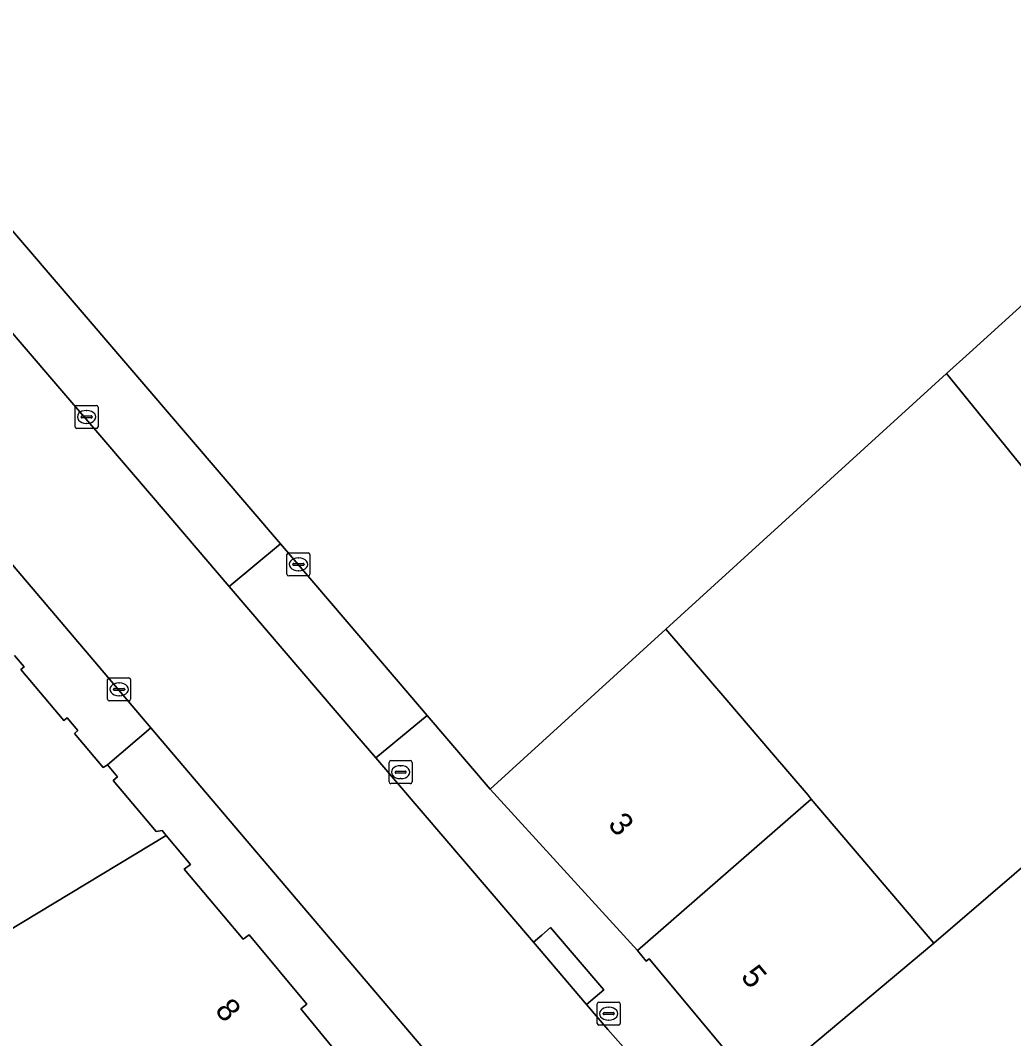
# Model space of a CAD drawing. Extents: x 160663 to 161506, y 382245 to 383291.
# Drawn here: x 161290.96 to 161334.12, y 382968.83 to 383013.07 of the extents above; entities that cross this region are included whole.
import ezdxf

# ---------------------------------------------------------------- set-up
doc = ezdxf.new("R2010")
doc.units = 0
for name, color, linetype in [('IMGEO_Erf', 7, 'Continuous'), ('IMGEO_Kolk', 7, 'Continuous'), ('IMGEO_Pand', 7, 'Continuous'), ('IMGEO_Pand_nummerreeks', 7, 'Continuous'), ('IMGEO_Rijbaan_lokaal_open', 7, 'Continuous'), ('IMGEO_Rioolput', 7, 'Continuous'), ('IMGEO_Voetpad_open', 7, 'Continuous')]:
    doc.layers.add(name, color=color, linetype=linetype)

msp = doc.modelspace()

# ---------------------------------------------------------------- linework, layer by layer
at = {"layer": 'IMGEO_Erf'}
msp.add_lwpolyline([(161343.188, 382983.774), (161339.378, 382988.311), (161335.569, 382992.848), (161335.329, 382992.64), (161331.209, 382997.725), (161319.015, 382986.625), (161320.865, 382984.461), (161321.652, 382983.541), (161323.602, 382981.259), (161325.188, 382979.403), (161325.327, 382979.24), (161329.829, 382973.955), (161330.658, 382972.98), (161338.862, 382980.028)], close=True, dxfattribs=at)
at = {"layer": 'IMGEO_Kolk'}
for p, q in [((161293.337, 382995.415), (161293.337, 382996.267)), ((161293.412, 382996.341), (161294.264, 382996.341)), ((161294.338, 382996.267), (161294.338, 382995.415)), ((161293.596, 382995.835), (161293.596, 382995.847)), ((161294.034, 382995.798), (161293.636, 382995.798)), ((161293.639, 382995.884), (161294.037, 382995.884)), ((161293.825, 382996.121), (161293.85, 382996.121)), ((161294.08, 382995.847), (161294.08, 382995.835)), ((161294.264, 382995.341), (161293.412, 382995.341)), ((161293.848, 382995.561), (161293.823, 382995.561)), ((161294.749, 382983.579), (161294.749, 382984.431)), ((161294.824, 382984.505), (161295.676, 382984.505)), ((161295.237, 382984.285), (161295.262, 382984.285)), ((161295.75, 382984.431), (161295.75, 382983.579)), ((161295.008, 382983.999), (161295.008, 382984.011)), ((161295.446, 382983.962), (161295.048, 382983.962)), ((161295.051, 382984.048), (161295.449, 382984.048)), ((161295.492, 382984.011), (161295.492, 382983.999)), ((161295.676, 382983.505), (161294.824, 382983.505)), ((161295.26, 382983.725), (161295.235, 382983.725)), ((161306.982, 382979.982), (161306.982, 382980.834)), ((161307.057, 382980.908), (161307.909, 382980.908)), ((161307.47, 382980.688), (161307.495, 382980.688)), ((161307.983, 382980.834), (161307.983, 382979.982)), ((161307.241, 382980.402), (161307.241, 382980.414)), ((161307.679, 382980.365), (161307.281, 382980.365)), ((161307.284, 382980.451), (161307.682, 382980.451)), ((161307.725, 382980.414), (161307.725, 382980.402)), ((161307.909, 382979.908), (161307.057, 382979.908)), ((161307.493, 382980.128), (161307.468, 382980.128)), ((161316.025, 382969.492), (161316.025, 382970.344)), ((161316.1, 382970.418), (161316.952, 382970.418)), ((161316.513, 382970.198), (161316.538, 382970.198)), ((161317.026, 382970.344), (161317.026, 382969.492)), ((161316.284, 382969.912), (161316.284, 382969.924)), ((161316.722, 382969.875), (161316.324, 382969.875)), ((161316.327, 382969.961), (161316.725, 382969.961)), ((161316.536, 382969.638), (161316.511, 382969.638)), ((161316.768, 382969.924), (161316.768, 382969.912)), ((161316.952, 382969.418), (161316.1, 382969.418))]:
    msp.add_line(p, q, dxfattribs=at)
for points in [[(161293.337, 382995.415), (161293.337, 382996.267)], [(161293.412, 382996.341), (161294.264, 382996.341)], [(161294.338, 382996.267), (161294.338, 382995.415)], [(161294.264, 382995.341), (161293.412, 382995.341)], [(161294.749, 382983.579), (161294.749, 382984.431)], [(161294.824, 382984.505), (161295.676, 382984.505)], [(161295.75, 382984.431), (161295.75, 382983.579)], [(161295.676, 382983.505), (161294.824, 382983.505)], [(161306.982, 382979.982), (161306.982, 382980.834)], [(161307.057, 382980.908), (161307.909, 382980.908)], [(161307.983, 382980.834), (161307.983, 382979.982)], [(161307.909, 382979.908), (161307.057, 382979.908)], [(161316.025, 382969.492), (161316.025, 382970.344)], [(161316.1, 382970.418), (161316.952, 382970.418)], [(161317.026, 382970.344), (161317.026, 382969.492)], [(161316.952, 382969.418), (161316.1, 382969.418)]]:
    msp.add_lwpolyline(points, dxfattribs=at)
for centre, radius, start, end in [((161293.414, 382996.265), 0.0765, 91.552, 178.448), ((161293.414, 382996.265), 0.0765, 91.552, 178.448), ((161294.262, 382996.265), 0.0765, 1.552, 88.448), ((161294.262, 382996.265), 0.0765, 1.552, 88.448), ((161293.636, 382995.844), 0.0403, 85.8775, 175.7526), ((161293.633, 382995.834), 0.0366, 178.938, 274.7102), ((161294.037, 382995.841), 0.043, 264.8664, 352.4533), ((161294.041, 382995.846), 0.0386, 1.7309, 96.639), ((161293.414, 382995.417), 0.0765, 181.552, 268.448), ((161293.414, 382995.417), 0.0765, 181.552, 268.448), ((161294.262, 382995.417), 0.0765, 271.552, 358.448), ((161294.262, 382995.417), 0.0765, 271.552, 358.448), ((161294.826, 382984.429), 0.0765, 91.552, 178.448), ((161294.826, 382984.429), 0.0765, 91.552, 178.448), ((161295.674, 382984.429), 0.0765, 1.552, 88.448), ((161295.674, 382984.429), 0.0765, 1.552, 88.448), ((161295.048, 382984.008), 0.0403, 85.8775, 175.7526), ((161295.045, 382983.998), 0.0366, 178.938, 274.7102), ((161295.449, 382984.005), 0.043, 264.8664, 352.4533), ((161295.453, 382984.01), 0.0386, 1.7309, 96.639), ((161294.826, 382983.581), 0.0765, 181.552, 268.448), ((161294.826, 382983.581), 0.0765, 181.552, 268.448), ((161295.674, 382983.581), 0.0765, 271.552, 358.448), ((161295.674, 382983.581), 0.0765, 271.552, 358.448), ((161307.059, 382980.832), 0.0765, 91.552, 178.448), ((161307.059, 382980.832), 0.0765, 91.552, 178.448), ((161307.907, 382980.832), 0.0765, 1.552, 88.448), ((161307.907, 382980.832), 0.0765, 1.552, 88.448), ((161307.281, 382980.411), 0.0403, 85.8775, 175.7526), ((161307.278, 382980.401), 0.0366, 178.938, 274.7102), ((161307.682, 382980.408), 0.043, 264.8664, 352.4533), ((161307.686, 382980.413), 0.0386, 1.7309, 96.639), ((161307.059, 382979.984), 0.0765, 181.552, 268.448), ((161307.059, 382979.984), 0.0765, 181.552, 268.448), ((161307.907, 382979.984), 0.0765, 271.552, 358.448), ((161307.907, 382979.984), 0.0765, 271.552, 358.448), ((161316.102, 382970.342), 0.0765, 91.552, 178.448), ((161316.102, 382970.342), 0.0765, 91.552, 178.448), ((161316.95, 382970.342), 0.0765, 1.552, 88.448), ((161316.95, 382970.342), 0.0765, 1.552, 88.448), ((161316.324, 382969.921), 0.0403, 85.8775, 175.7526), ((161316.321, 382969.911), 0.0366, 178.938, 274.7102), ((161316.725, 382969.918), 0.043, 264.8664, 352.4533), ((161316.729, 382969.923), 0.0386, 1.7309, 96.639), ((161316.102, 382969.494), 0.0765, 181.552, 268.448), ((161316.102, 382969.494), 0.0765, 181.552, 268.448), ((161316.95, 382969.494), 0.0765, 271.552, 358.448), ((161316.95, 382969.494), 0.0765, 271.552, 358.448)]:
    msp.add_arc(centre, radius, start, end, dxfattribs=at)
for centre, major_axis, ratio, start_param, end_param in [((161293.824, 382995.841), (-0.387, 0.002), 0.722429, 4.712389, 7.853982), ((161293.849, 382995.841), (-0.39, 0.002), 0.717154, 1.570796, 4.712389), ((161295.236, 382984.005), (-0.387, 0.002), 0.722429, 4.712389, 7.853982), ((161295.261, 382984.005), (-0.39, 0.002), 0.717154, 1.570796, 4.712389), ((161307.469, 382980.408), (-0.387, 0.002), 0.722429, 4.712389, 7.853982), ((161307.494, 382980.408), (-0.39, 0.002), 0.717154, 1.570796, 4.712389), ((161316.512, 382969.918), (-0.387, 0.002), 0.722429, 4.712389, 7.853982), ((161316.537, 382969.918), (-0.39, 0.002), 0.717154, 1.570796, 4.712389)]:
    msp.add_ellipse(centre, major_axis=major_axis, ratio=ratio, start_param=start_param, end_param=end_param, dxfattribs=at)
at = {"layer": 'IMGEO_Pand'}
for points in [[(161342.497, 383007.969), (161338.4, 383013.116), (161314.847, 383042.706), (161312.592, 383040.865), (161309.473, 383038.318), (161308.323, 383037.379), (161304.378, 383034.158), (161292.963, 383024.838), (161282.641, 383015.991), (161282.856, 383015.732), (161282.654, 383015.564), (161281.709, 383014.778), (161282.953, 383013.38), (161282.996, 383013.332), (161282.742, 383013.11), (161298.304, 382994.942), (161302.262, 382990.321), (161307.89, 382983.751), (161308.641, 382982.874), (161311.38, 382979.675), (161319.015, 382986.625), (161331.209, 382997.725), (161332.203, 382998.63)], [(161346.825, 383002.299), (161342.497, 383007.969), (161332.203, 382998.63), (161331.209, 382997.725), (161335.329, 382992.64), (161335.569, 382992.848), (161344.088, 383000.001)], [(161319.015, 382986.625), (161311.38, 382979.675), (161317.774, 382972.655), (161325.327, 382979.24), (161325.188, 382979.403), (161323.602, 382981.259), (161321.652, 382983.541), (161320.865, 382984.461)], [(161344.627, 382973.425), (161338.862, 382980.028), (161330.658, 382972.98), (161322.932, 382966.511), (161328.329, 382960.267), (161338.736, 382968.501), (161342.169, 382971.498)], [(161325.327, 382979.24), (161317.774, 382972.655), (161318.157, 382972.202), (161318.288, 382972.302), (161321.557, 382968.378), (161321.456, 382968.219), (161322.932, 382966.511), (161330.658, 382972.98), (161329.829, 382973.955)]]:
    msp.add_lwpolyline(points, close=True, dxfattribs=at)
for points in [[(161259.115, 382954.598), (161297.3, 382977.653), (161297.118, 382977.871), (161296.865, 382977.825), (161294.992, 382980.042), (161295.184, 382980.204), (161294.746, 382980.723), (161294.553, 382980.617), (161293.31, 382982.088), (161293.461, 382982.216), (161292.99, 382982.773), (161292.842, 382982.649), (161290.972, 382984.863), (161291.117, 382984.986), (161290.706, 382985.473)], [(161289.004, 382941.635), (161294.296, 382944.988), (161292.046, 382948.246), (161288.243, 382953.752), (161302.706, 382963.411), (161306.836, 382966.227), (161306.589, 382966.523), (161305.976, 382967.258), (161305.682, 382967.04), (161303.14, 382970.13), (161303.407, 382970.335), (161300.895, 382973.345), (161300.642, 382973.15), (161298.083, 382976.19), (161298.355, 382976.389), (161297.3, 382977.653), (161259.115, 382954.598)]]:
    msp.add_lwpolyline(points, dxfattribs=at)
at = {"layer": 'IMGEO_Rijbaan_lokaal_open'}
for points in [[(161306.404, 382981.03), (161305.496, 382982.091), (161300.037, 382988.477), (161296.662, 382992.424), (161290.162, 383000)], [(161284.182, 382996.976), (161296.626, 382982.337), (161308.606, 382968.244), (161310.312, 382966.237), (161311.906, 382967.606), (161317.986, 382960.523), (161320.119, 382957.7), (161323.875, 382951.951), (161324.754, 382950.351), (161325.992, 382947.771), (161327.289, 382944.431), (161327.668, 382943.397), (161328.544, 382940.405), (161333.987, 382941.773)], [(161325.826, 382958.011), (161325.037, 382959.026), (161323.08, 382961.541), (161321.484, 382963.573), (161316.49, 382969.232), (161315.565, 382970.314), (161313.256, 382973.015), (161306.404, 382981.03)]]:
    msp.add_lwpolyline(points, dxfattribs=at)
at = {"layer": 'IMGEO_Rioolput'}
for p, q in [((161302.543, 382989.01), (161302.543, 382989.862)), ((161302.618, 382989.936), (161303.47, 382989.936)), ((161303.031, 382989.716), (161303.056, 382989.716)), ((161303.544, 382989.862), (161303.544, 382989.01)), ((161302.802, 382989.43), (161302.802, 382989.442)), ((161303.24, 382989.393), (161302.842, 382989.393)), ((161302.845, 382989.479), (161303.243, 382989.479)), ((161303.054, 382989.156), (161303.029, 382989.156)), ((161303.286, 382989.442), (161303.286, 382989.43)), ((161303.47, 382988.936), (161302.618, 382988.936))]:
    msp.add_line(p, q, dxfattribs=at)
for points in [[(161302.543, 382989.01), (161302.543, 382989.862)], [(161302.618, 382989.936), (161303.47, 382989.936)], [(161303.544, 382989.862), (161303.544, 382989.01)], [(161303.47, 382988.936), (161302.618, 382988.936)]]:
    msp.add_lwpolyline(points, dxfattribs=at)
for centre, radius, start, end in [((161302.62, 382989.86), 0.0765, 91.552, 178.448), ((161302.62, 382989.86), 0.0765, 91.552, 178.448), ((161303.468, 382989.86), 0.0765, 1.552, 88.448), ((161303.468, 382989.86), 0.0765, 1.552, 88.448), ((161302.842, 382989.439), 0.0403, 85.8775, 175.7526), ((161302.839, 382989.429), 0.0366, 178.938, 274.7102), ((161303.243, 382989.436), 0.043, 264.8664, 352.4533), ((161303.247, 382989.441), 0.0386, 1.7309, 96.639), ((161302.62, 382989.012), 0.0765, 181.552, 268.448), ((161302.62, 382989.012), 0.0765, 181.552, 268.448), ((161303.468, 382989.012), 0.0765, 271.552, 358.448), ((161303.468, 382989.012), 0.0765, 271.552, 358.448)]:
    msp.add_arc(centre, radius, start, end, dxfattribs=at)
for centre, major_axis, ratio, start_param, end_param in [((161303.03, 382989.436), (-0.387, 0.002), 0.722429, 4.712389, 7.853982), ((161303.055, 382989.436), (-0.39, 0.002), 0.717154, 1.570796, 4.712389)]:
    msp.add_ellipse(centre, major_axis=major_axis, ratio=ratio, start_param=start_param, end_param=end_param, dxfattribs=at)
at = {"layer": 'IMGEO_Voetpad_open'}
for points in [[(161282.742, 383013.11), (161282.996, 383013.332), (161282.953, 383013.38), (161281.709, 383014.778), (161279.114, 383012.848), (161279.806, 383012.064), (161283.576, 383007.525), (161290.162, 383000), (161296.662, 382992.424), (161300.037, 382988.477), (161302.262, 382990.321), (161298.304, 382994.942)], [(161302.262, 382990.321), (161300.037, 382988.477), (161305.496, 382982.091), (161306.404, 382981.03), (161308.641, 382982.874), (161307.89, 382983.751)], [(161296.626, 382982.337), (161294.746, 382980.723), (161295.184, 382980.204), (161294.992, 382980.042), (161296.865, 382977.825), (161297.118, 382977.871), (161297.3, 382977.653), (161298.355, 382976.389), (161298.083, 382976.19), (161300.642, 382973.15), (161300.895, 382973.345), (161303.407, 382970.335), (161303.14, 382970.13), (161305.682, 382967.04), (161305.976, 382967.258), (161306.589, 382966.523), (161308.606, 382968.244)], [(161314.002, 382973.654), (161313.623, 382973.329), (161313.256, 382973.015), (161315.565, 382970.314), (161315.933, 382970.629), (161316.312, 382970.954)]]:
    msp.add_lwpolyline(points, close=True, dxfattribs=at)
for points in [[(161290.706, 382985.473), (161291.117, 382984.986), (161290.972, 382984.863), (161292.842, 382982.649), (161292.99, 382982.773), (161293.461, 382982.216), (161293.31, 382982.088), (161294.553, 382980.617), (161294.746, 382980.723), (161296.626, 382982.337), (161284.182, 382996.976)], [(161328.132, 382960.112), (161328.329, 382960.267), (161322.932, 382966.511), (161321.456, 382968.219), (161321.557, 382968.378), (161318.288, 382972.302), (161318.157, 382972.202), (161317.774, 382972.655), (161311.38, 382979.675), (161308.641, 382982.874), (161306.404, 382981.03), (161313.256, 382973.015), (161313.623, 382973.329), (161314.002, 382973.654), (161316.312, 382970.954), (161315.933, 382970.629), (161315.565, 382970.314), (161316.49, 382969.232), (161321.484, 382963.573), (161323.08, 382961.541), (161325.037, 382959.026), (161325.443, 382959.317), (161329.063, 382954.221), (161328.657, 382953.93)]]:
    msp.add_lwpolyline(points, dxfattribs=at)

# ---------------------------------------------------------------- texts
at = {"layer": 'IMGEO_Pand_nummerreeks'}
for s, rotation, p in [('3', 310.2042, (161316.454, 382978.121)), ('5', 309.7974, (161322.229, 382971.507)), ('8', 309.849, (161299.377, 382970.048))]:
    msp.add_text(s, height=1, rotation=rotation, dxfattribs=at).set_placement(p)

doc.saveas('drawing.dxf')
